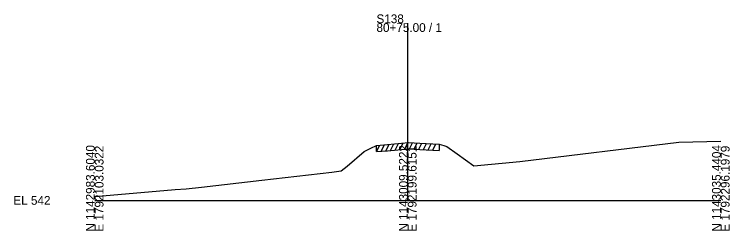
# Model space of a CAD drawing. Extents: x -26 to 1203, y -10 to 19606.
# Drawn here: x -25.7 to 202.8, y 1490.3 to 1559.5 of the extents above; entities that cross this region are included whole.
import ezdxf

# ---------------------------------------------------------------- set-up
doc = ezdxf.new("R2010")
doc.units = 0
for name, color, linetype in [('RD_EX_Driveway', 7, 'Continuous'), ('RD_GPK_XS_Cell', 7, 'Continuous'), ('RD_XS_ExGround', 7, 'Continuous'), ('RD_XS_ExPaveRet', 7, 'Continuous')]:
    doc.layers.add(name, color=color, linetype=linetype)

msp = doc.modelspace()

# ---------------------------------------------------------------- linework, layer by layer
at = {"layer": 'RD_GPK_XS_Cell'}
for p, q in [((100, 1500), (100, 1556.65)), ((0, 1500), (100, 1500)), ((100, 1500), (200, 1500))]:
    msp.add_line(p, q, dxfattribs=at)
at = {"layer": 'RD_XS_ExGround'}
msp.add_lwpolyline([(0, 1501.24), (25.67, 1503.48), (29.17, 1503.66), (34.14, 1504.19), (53.37, 1506.44), (75.72, 1509.06), (78.77, 1509.42), (80.68, 1510.97), (86.06, 1515.59), (88.24, 1516.74), (90.01, 1517.59), (93.49, 1517.87), (100.22, 1518.48), (103.83, 1518.32), (110, 1517.99), (111.56, 1517.52), (112.49, 1517.25), (115.78, 1514.92), (121.15, 1511.04), (135.84, 1512.4), (186.64, 1518.66), (200, 1518.88)], dxfattribs=at)
at = {"layer": 'RD_XS_ExPaveRet'}
for p, q in [((90.01, 1515.59), (91.06, 1517.68)), ((90.01, 1515.59), (90.01, 1517.59)), ((91.51, 1515.71), (92.56, 1517.8)), ((93.01, 1515.83), (94.06, 1517.92)), ((94.51, 1515.97), (95.56, 1518.06)), ((96.01, 1516.1), (97.06, 1518.2)), ((97.51, 1516.24), (98.56, 1518.33)), ((99.01, 1516.37), (100.06, 1518.47)), ((100.51, 1516.47), (101.49, 1518.43)), ((102.01, 1516.4), (102.99, 1518.36)), ((103.51, 1516.34), (104.49, 1518.29)), ((105.01, 1516.26), (105.99, 1518.21)), ((106.51, 1516.18), (107.49, 1518.13)), ((108.01, 1516.1), (108.99, 1518.05)), ((110, 1517.99), (110, 1515.99)), ((90.01, 1515.59), (93.49, 1515.87)), ((93.49, 1515.87), (100.22, 1516.48)), ((100.22, 1516.48), (103.83, 1516.32)), ((103.83, 1516.32), (110, 1515.99))]:
    msp.add_line(p, q, dxfattribs=at)

# ---------------------------------------------------------------- texts
at = {"layer": 'RD_EX_Driveway'}
msp.add_text('551.23', height=0.0975, rotation=90, dxfattribs=at).set_placement((100.1, 1518.46))
at = {"layer": 'RD_GPK_XS_Cell'}
for s, p in [('S138', (90, 1556.65)), ('80+75.00 / 1', (90, 1553.85)), ('EL 542', (-26, 1498.6))]:
    msp.add_text(s, height=2.8, dxfattribs=at).set_placement(p)
for s, p in [('N 1142983.6040', (0, 1490)), ('N 1143009.5222', (100, 1490)), ('N 1143035.4404', (200, 1490)), ('E 1792103.0322', (2.8, 1490)), ('E 1792199.6151', (102.8, 1490)), ('E 1792296.1979', (202.8, 1490))]:
    msp.add_text(s, height=2.8, rotation=90, dxfattribs=at).set_placement(p)

doc.saveas('drawing.dxf')
